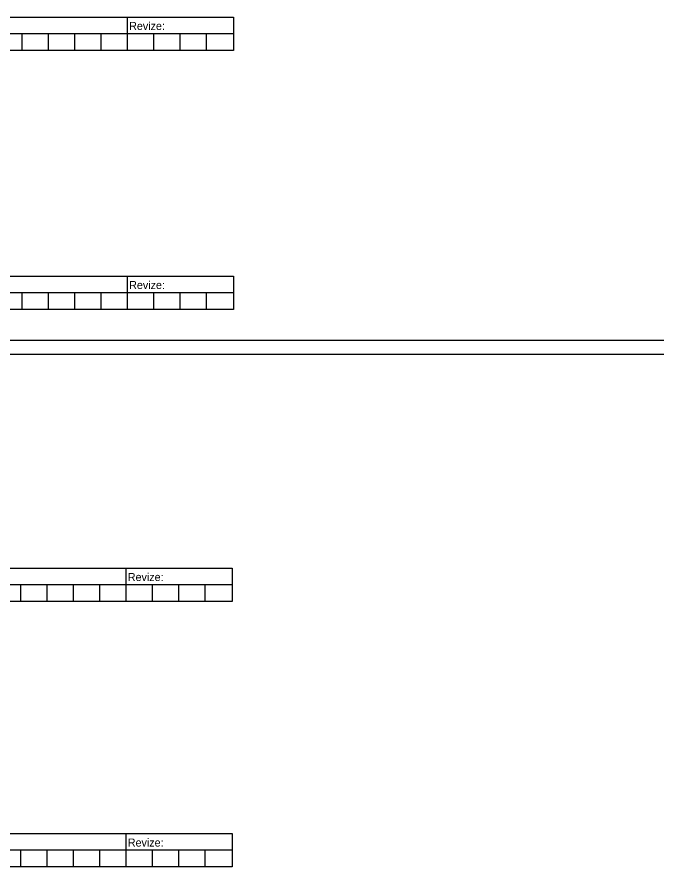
# Model space of a CAD drawing. Extents: x 1391 to 5528, y -6194 to 565.
# Drawn here: x 4558 to 5528, y -1104 to 171 of the extents above; entities that cross this region are included whole.
import ezdxf

# ---------------------------------------------------------------- set-up
doc = ezdxf.new("R2010")
doc.units = 0
doc.layers.add('Vrstva 11', color=7, linetype='Continuous')
doc.layers.add('Vrstva 8', color=7, linetype='Continuous')

# ---------------------------------------------------------------- blocks, each defined once
blk = doc.blocks.new('_U1')
at = {"layer": 'Vrstva 8'}
for p, q in [((-4.55, 0.25), (-4.55, -0.25)), ((-2.575, 0.25), (-2.575, -0.25)), ((-0.205, 0.25), (-0.205, -0.25)), ((3.35, 0.25), (3.35, -0.25)), ((4.535, 0.25), (4.535, -0.25)), ((6.905, 0.25), (6.905, -0.25)), ((8.5, 0), (-8.5, 0)), ((-8.105, 0), (-8.105, -0.25)), ((-7.71, 0), (-7.71, -0.25)), ((-7.315, 0), (-7.315, -0.25)), ((-6.92, 0), (-6.92, -0.25)), ((-6.525, 0), (-6.525, -0.25)), ((-6.13, 0), (-6.13, -0.25)), ((-5.735, 0), (-5.735, -0.25)), ((-5.34, 0), (-5.34, -0.25)), ((-4.945, 0), (-4.945, -0.25)), ((-4.155, 0), (-4.155, -0.25)), ((-3.76, 0), (-3.76, -0.25)), ((-3.365, 0), (-3.365, -0.25)), ((-2.97, 0), (-2.97, -0.25)), ((-2.18, 0), (-2.18, -0.25)), ((-1.785, 0), (-1.785, -0.25)), ((-1.39, 0), (-1.39, -0.25)), ((-0.995, 0), (-0.995, -0.25)), ((-0.6, 0), (-0.6, -0.25)), ((0.19, 0), (0.19, -0.25)), ((0.585, 0), (0.585, -0.25)), ((0.98, 0), (0.98, -0.25)), ((1.375, 0), (1.375, -0.25)), ((1.77, 0), (1.77, -0.25)), ((2.165, 0), (2.165, -0.25)), ((2.56, 0), (2.56, -0.25)), ((2.955, 0), (2.955, -0.25)), ((3.745, 0), (3.745, -0.25)), ((4.14, 0), (4.14, -0.25)), ((4.93, 0), (4.93, -0.25)), ((5.325, 0), (5.325, -0.25)), ((5.72, 0), (5.72, -0.25)), ((6.115, 0), (6.115, -0.25)), ((6.51, 0), (6.51, -0.25)), ((7.3, 0), (7.3, -0.25)), ((7.695, 0), (7.695, -0.25)), ((8.09, 0), (8.09, -0.25))]:
    blk.add_line(p, q, dxfattribs=at)
blk.add_lwpolyline([(-8.5, 0.25), (8.5, 0.25), (8.5, -0.25), (-8.5, -0.25)], close=True, dxfattribs=at)
for s, p in [('S-kód:', (-8.445, 0.049)), ('Stupeň dokumentace:', (-4.497, 0.065)), ('Část:', (-2.534, 0.034)), ('Objekt:', (-0.157, 0.07)), ('Podobjekt:', (3.364, 0.07)), ('Příloha:', (4.607, 0.049)), ('Revize:', (6.936, 0.056))]:
    blk.add_text(s, height=0.12, dxfattribs=at).set_placement(p)

msp = doc.modelspace()

# ---------------------------------------------------------------- linework, layer by layer
at = {"layer": 'Vrstva 11'}
for p, q in [((1479.5, -314.1), (5527.7, -314.1)), ((1479.5, -334.9), (5527.7, -334.9))]:
    msp.add_line(p, q, dxfattribs=at)

# ---------------------------------------------------------------- block references
at = {"layer": 'Vrstva 8', "xscale": 100, "yscale": 100}
for p in [(4032.6, 145.5), (4032.6, -242.8), (4030.6, -680.5), (4030.6, -1078.5)]:
    msp.add_blockref('_U1', p, dxfattribs=at)

doc.saveas('drawing.dxf')
